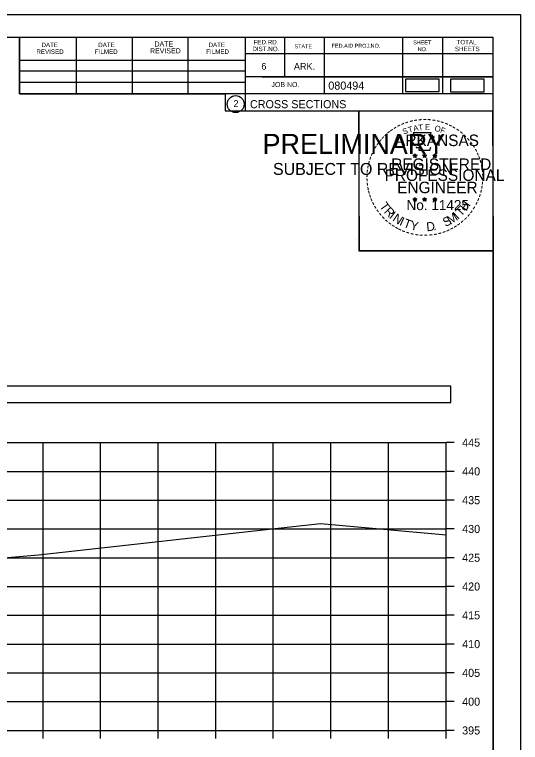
# Model space of a CAD drawing. Extents: x 1376273 to 1384221, y 378927 to 384592.
# Drawn here: x 1378665.7 to 1378753.6, y 381692.1 to 381818.5 of the extents above; entities that cross this region are included whole.
import ezdxf

# ---------------------------------------------------------------- set-up
doc = ezdxf.new("R2010")
doc.units = 0
for name, color, linetype in [('R_Axis', 7, 'Continuous'), ('R_Axis Annot', 7, 'Continuous'), ('R_Border', 7, 'Continuous'), ('R_Border PE', 7, 'Continuous'), ('R_Border Prem', 7, 'Continuous'), ('R_Drive', 7, 'Continuous'), ('R_Exist Surface', 7, 'Continuous'), ('R_Grid', 7, 'Continuous'), ('R_No Plot', 7, 'Continuous')]:
    doc.layers.add(name, color=color, linetype=linetype)

msp = doc.modelspace()

# ---------------------------------------------------------------- linework, layer by layer
at = {"layer": 'R_Axis'}
for p, q in [((1378740.64, 381694.18), (1378740.64, 381744.18)), ((1378742.04, 381744.18), (1378740.64, 381744.18)), ((1378742.04, 381739.18), (1378740.64, 381739.18)), ((1378742.04, 381734.18), (1378740.64, 381734.18)), ((1378742.04, 381729.18), (1378740.64, 381729.18)), ((1378742.04, 381724.18), (1378740.64, 381724.18)), ((1378742.04, 381719.18), (1378740.64, 381719.18)), ((1378742.04, 381714.18), (1378740.64, 381714.18)), ((1378742.04, 381709.18), (1378740.64, 381709.18)), ((1378742.04, 381704.18), (1378740.64, 381704.18)), ((1378742.04, 381699.18), (1378740.64, 381699.18)), ((1378440.64, 381694.18), (1378740.64, 381694.18)), ((1378670.64, 381692.78), (1378670.64, 381694.18)), ((1378680.64, 381692.78), (1378680.64, 381694.18)), ((1378690.64, 381692.78), (1378690.64, 381694.18)), ((1378700.64, 381692.78), (1378700.64, 381694.18)), ((1378710.64, 381692.78), (1378710.64, 381694.18)), ((1378720.64, 381692.78), (1378720.64, 381694.18)), ((1378730.64, 381692.78), (1378730.64, 381694.18)), ((1378740.64, 381692.78), (1378740.64, 381694.18)), ((1378742.04, 381694.18), (1378740.64, 381694.18))]:
    msp.add_line(p, q, dxfattribs=at)
at = {"layer": 'R_Axis Annot'}
msp.add_lwpolyline([(1378439.67, 381751.17), (1378741.48, 381751.17), (1378741.48, 381753.98), (1378439.67, 381753.98)], close=True, dxfattribs=at)
at = {"layer": 'R_Border'}
for p, q in [((1378432.64, 381814.64), (1378748.82, 381814.64)), ((1378666.56, 381804.76), (1378666.56, 381814.64)), ((1378676.42, 381804.76), (1378676.42, 381814.44)), ((1378686.18, 381804.76), (1378686.18, 381814.44)), ((1378695.86, 381804.76), (1378695.86, 381814.44)), ((1378705.72, 381814.64), (1378705.72, 381801.84)), ((1378712.56, 381814.64), (1378712.56, 381807.7)), ((1378719.5, 381814.64), (1378719.5, 381804.76)), ((1378733.08, 381814.64), (1378733.08, 381804.76)), ((1378740.02, 381814.64), (1378740.02, 381804.76)), ((1378748.82, 381609.18), (1378748.82, 381814.64)), ((1378748.82, 381811.7), (1378705.72, 381811.7)), ((1378748.82, 381811.72), (1378748.82, 381811.72)), ((1378666.56, 381810.62), (1378705.72, 381810.62)), ((1378666.56, 381808.76), (1378705.72, 381808.76)), ((1378748.82, 381807.7), (1378705.72, 381807.7)), ((1378708.68, 381807.7), (1378748.82, 381807.7)), ((1378666.56, 381804.76), (1378666.56, 381806.82)), ((1378666.56, 381806.82), (1378705.72, 381806.82)), ((1378748.82, 381804.76), (1378666.56, 381804.76)), ((1378705.72, 381801.84), (1378748.82, 381801.84))]:
    msp.add_line(p, q, dxfattribs=at)
msp.add_circle((1378704.1, 381802.98), 1.47, dxfattribs=at)
at = {"layer": 'R_Border PE'}
for p, q in [((1378734.9, 381794.1), (1378735.25, 381793.99)), ((1378734.9, 381794.1), (1378735.16, 381794.05)), ((1378734.9, 381794.1), (1378735.14, 381793.98)), ((1378735.04, 381793.69), (1378735.25, 381793.99)), ((1378735.04, 381793.69), (1378735.16, 381793.94)), ((1378735.04, 381793.69), (1378735.25, 381793.91)), ((1378735.25, 381794.35), (1378735.21, 381794.1)), ((1378735.25, 381793.99), (1378735.25, 381794.35)), ((1378735.25, 381794.35), (1378735.3, 381794.1)), ((1378735.6, 381794.1), (1378735.25, 381793.99)), ((1378735.46, 381793.69), (1378735.25, 381793.99)), ((1378735.46, 381793.69), (1378735.25, 381793.91)), ((1378735.6, 381794.1), (1378735.31, 381794.05)), ((1378735.46, 381793.69), (1378735.33, 381793.98)), ((1378735.6, 381794.1), (1378735.39, 381794)), ((1378736.57, 381794.1), (1378736.92, 381793.99)), ((1378736.57, 381794.1), (1378736.83, 381794.05)), ((1378736.57, 381794.1), (1378736.81, 381793.98)), ((1378736.71, 381793.69), (1378736.92, 381793.99)), ((1378736.71, 381793.69), (1378736.83, 381793.94)), ((1378736.71, 381793.69), (1378736.92, 381793.91)), ((1378736.92, 381794.35), (1378736.88, 381794.1)), ((1378736.92, 381793.99), (1378736.92, 381794.35)), ((1378736.92, 381794.35), (1378736.97, 381794.1)), ((1378737.27, 381794.1), (1378736.92, 381793.99)), ((1378737.13, 381793.69), (1378736.92, 381793.99)), ((1378737.13, 381793.69), (1378736.92, 381793.91)), ((1378737.27, 381794.1), (1378736.98, 381794.05)), ((1378737.13, 381793.69), (1378737, 381793.98)), ((1378737.27, 381794.1), (1378737.06, 381794)), ((1378738.34, 381794.09), (1378738.69, 381793.98)), ((1378738.34, 381794.09), (1378738.59, 381794.04)), ((1378738.34, 381794.09), (1378738.57, 381793.97)), ((1378738.47, 381793.68), (1378738.69, 381793.98)), ((1378738.47, 381793.68), (1378738.6, 381793.92)), ((1378738.47, 381793.68), (1378738.68, 381793.9)), ((1378738.69, 381794.34), (1378738.64, 381794.09)), ((1378738.9, 381793.68), (1378738.68, 381793.89)), ((1378738.69, 381793.98), (1378738.69, 381794.34)), ((1378738.69, 381794.34), (1378738.73, 381794.09)), ((1378739.03, 381794.09), (1378738.69, 381793.98)), ((1378738.9, 381793.68), (1378738.69, 381793.98)), ((1378739.03, 381794.09), (1378738.75, 381794.04)), ((1378738.9, 381793.68), (1378738.76, 381793.97)), ((1378739.03, 381794.09), (1378738.83, 381793.99)), ((1378734.9, 381786.53), (1378735.25, 381786.42)), ((1378734.9, 381786.53), (1378735.15, 381786.48)), ((1378734.9, 381786.53), (1378735.14, 381786.4)), ((1378735.03, 381786.12), (1378735.25, 381786.42)), ((1378735.03, 381786.12), (1378735.16, 381786.36)), ((1378735.03, 381786.12), (1378735.25, 381786.34)), ((1378735.25, 381786.78), (1378735.21, 381786.53)), ((1378735.25, 381786.42), (1378735.25, 381786.78)), ((1378735.25, 381786.78), (1378735.3, 381786.53)), ((1378735.59, 381786.53), (1378735.25, 381786.42)), ((1378735.46, 381786.12), (1378735.25, 381786.42)), ((1378735.46, 381786.12), (1378735.25, 381786.33)), ((1378735.59, 381786.53), (1378735.31, 381786.48)), ((1378735.46, 381786.12), (1378735.32, 381786.41)), ((1378735.59, 381786.53), (1378735.39, 381786.42)), ((1378736.57, 381786.53), (1378736.92, 381786.42)), ((1378736.57, 381786.53), (1378736.82, 381786.48)), ((1378736.57, 381786.53), (1378736.8, 381786.4)), ((1378736.7, 381786.12), (1378736.92, 381786.42)), ((1378736.7, 381786.12), (1378736.83, 381786.36)), ((1378736.7, 381786.12), (1378736.91, 381786.34)), ((1378736.92, 381786.78), (1378736.88, 381786.53)), ((1378737.13, 381786.12), (1378736.91, 381786.33)), ((1378736.92, 381786.42), (1378736.92, 381786.78)), ((1378736.92, 381786.78), (1378736.97, 381786.53)), ((1378737.26, 381786.53), (1378736.92, 381786.42)), ((1378737.13, 381786.12), (1378736.92, 381786.42)), ((1378737.26, 381786.53), (1378736.98, 381786.48)), ((1378737.13, 381786.12), (1378736.99, 381786.41)), ((1378737.26, 381786.53), (1378737.06, 381786.42)), ((1378738.33, 381786.52), (1378738.68, 381786.41)), ((1378738.33, 381786.52), (1378738.59, 381786.47)), ((1378738.33, 381786.52), (1378738.57, 381786.39)), ((1378738.47, 381786.11), (1378738.68, 381786.41)), ((1378738.47, 381786.11), (1378738.59, 381786.35)), ((1378738.47, 381786.11), (1378738.68, 381786.33)), ((1378738.68, 381786.77), (1378738.64, 381786.52)), ((1378738.68, 381786.41), (1378738.68, 381786.77)), ((1378738.68, 381786.77), (1378738.73, 381786.52)), ((1378739.03, 381786.52), (1378738.68, 381786.41)), ((1378738.9, 381786.11), (1378738.68, 381786.41)), ((1378738.9, 381786.11), (1378738.68, 381786.32)), ((1378739.03, 381786.52), (1378738.74, 381786.47)), ((1378738.9, 381786.11), (1378738.76, 381786.4)), ((1378739.03, 381786.52), (1378738.83, 381786.41))]:
    msp.add_line(p, q, dxfattribs=at)
for points in [[(1378734.94, 381797.98), (1378735.21, 381797.15)], [(1378738.45, 381797.06), (1378738.6, 381797.34), (1378737.91, 381797.32), (1378738.06, 381797.98), (1378734.94, 381797.98)], [(1378735.44, 381795.55), (1378735.44, 381795.47), (1378736, 381795.45), (1378735.94, 381794.98), (1378737.81, 381794.98), (1378738.02, 381795.51)], [(1378735.25, 381794.35), (1378735.46, 381793.69), (1378734.9, 381794.1), (1378735.6, 381794.1), (1378735.04, 381793.69), (1378735.25, 381794.35)], [(1378736.92, 381794.35), (1378737.13, 381793.69), (1378736.57, 381794.1), (1378737.27, 381794.1), (1378736.71, 381793.69), (1378736.92, 381794.35)], [(1378738.69, 381794.34), (1378738.9, 381793.68), (1378738.34, 381794.09), (1378739.03, 381794.09), (1378738.47, 381793.68), (1378738.69, 381794.34)], [(1378735.25, 381786.78), (1378735.46, 381786.12), (1378734.9, 381786.53), (1378735.59, 381786.53), (1378735.03, 381786.12), (1378735.25, 381786.78)], [(1378736.92, 381786.78), (1378737.13, 381786.12), (1378736.57, 381786.53), (1378737.26, 381786.53), (1378736.7, 381786.12), (1378736.92, 381786.78)], [(1378738.68, 381786.77), (1378738.9, 381786.11), (1378738.33, 381786.52), (1378739.03, 381786.52), (1378738.47, 381786.11), (1378738.68, 381786.77)]]:
    msp.add_lwpolyline(points, dxfattribs=at)
for centre, radius in [((1378735.25, 381793.99), 0.172), ((1378735.25, 381793.99), 0.145), ((1378735.25, 381793.99), 0.116), ((1378735.25, 381793.99), 0.0991), ((1378735.25, 381793.99), 0.0747), ((1378735.25, 381793.99), 0.0495), ((1378735.25, 381793.99), 0.0296), ((1378736.92, 381793.99), 0.172), ((1378736.92, 381793.99), 0.145), ((1378736.92, 381793.99), 0.116), ((1378736.92, 381793.99), 0.0991), ((1378736.92, 381793.99), 0.0747), ((1378736.92, 381793.99), 0.0495), ((1378736.92, 381793.99), 0.0296), ((1378738.68, 381793.98), 0.172), ((1378738.68, 381793.98), 0.145), ((1378738.68, 381793.98), 0.116), ((1378738.68, 381793.98), 0.0991), ((1378738.68, 381793.98), 0.0747), ((1378738.68, 381793.98), 0.0495), ((1378738.68, 381793.98), 0.0296), ((1378735.25, 381786.41), 0.172), ((1378735.25, 381786.41), 0.145), ((1378735.25, 381786.41), 0.116), ((1378735.25, 381786.41), 0.0991), ((1378735.25, 381786.41), 0.0747), ((1378735.25, 381786.41), 0.0495), ((1378735.25, 381786.41), 0.0296), ((1378736.92, 381786.41), 0.172), ((1378736.92, 381786.41), 0.145), ((1378736.92, 381786.41), 0.116), ((1378736.92, 381786.41), 0.0991), ((1378736.92, 381786.41), 0.0747), ((1378736.92, 381786.41), 0.0495), ((1378736.92, 381786.41), 0.0296), ((1378738.68, 381786.4), 0.172), ((1378738.68, 381786.4), 0.145), ((1378738.68, 381786.4), 0.116), ((1378738.68, 381786.4), 0.0991), ((1378738.68, 381786.4), 0.0747), ((1378738.68, 381786.4), 0.0495), ((1378738.68, 381786.4), 0.0296)]:
    msp.add_circle(centre, radius, dxfattribs=at)
at = {"layer": 'R_Drive'}
for points in [[(1378733.6, 381805.15), (1378739.43, 381805.15), (1378739.43, 381807.33), (1378733.6, 381807.33)], [(1378741.42, 381805.14), (1378747.26, 381805.14), (1378747.26, 381807.33), (1378741.42, 381807.33)]]:
    msp.add_lwpolyline(points, close=True, dxfattribs=at)
at = {"layer": 'R_Exist Surface'}
msp.add_lwpolyline([(1378640.36, 381722.14), (1378669.87, 381724.66), (1378713.55, 381729.57), (1378718.82, 381730.13), (1378721.46, 381729.92), (1378740.64, 381728.15)], dxfattribs=at)
at = {"layer": 'R_Grid'}
for p, q in [((1378440.64, 381744.18), (1378740.64, 381744.18)), ((1378670.64, 381694.18), (1378670.64, 381744.18)), ((1378680.64, 381694.18), (1378680.64, 381744.18)), ((1378690.64, 381694.18), (1378690.64, 381744.18)), ((1378700.64, 381694.18), (1378700.64, 381744.18)), ((1378710.64, 381694.18), (1378710.64, 381744.18)), ((1378720.64, 381694.18), (1378720.64, 381744.18)), ((1378730.64, 381694.18), (1378730.64, 381744.18)), ((1378740.64, 381694.18), (1378740.64, 381744.18)), ((1378440.64, 381739.18), (1378740.64, 381739.18)), ((1378440.64, 381734.18), (1378740.64, 381734.18)), ((1378440.64, 381729.18), (1378740.64, 381729.18)), ((1378440.64, 381724.18), (1378740.64, 381724.18)), ((1378440.64, 381719.18), (1378740.64, 381719.18)), ((1378440.64, 381714.18), (1378740.64, 381714.18)), ((1378440.64, 381709.18), (1378740.64, 381709.18)), ((1378440.64, 381704.18), (1378740.64, 381704.18)), ((1378440.64, 381699.18), (1378740.64, 381699.18)), ((1378440.64, 381694.18), (1378740.64, 381694.18))]:
    msp.add_line(p, q, dxfattribs=at)
at = {"layer": 'R_No Plot'}
for p, q in [((1378420.24, 381818.54), (1378753.57, 381818.54)), ((1378724.85, 381779.39), (1378724.85, 381779.39))]:
    msp.add_line(p, q, dxfattribs=at)
for points in [[(1378420.23, 381818.54), (1378753.57, 381818.54), (1378753.57, 381605.2), (1378420.23, 381605.2)], [(1378666.56, 381814.64), (1378666.56, 381804.76), (1378702.29, 381804.76), (1378702.29, 381801.84), (1378725.49, 381801.84), (1378725.49, 381777.51), (1378748.82, 381777.51), (1378748.82, 381609.18), (1378432.64, 381609.18), (1378432.64, 381814.64)], [(1378725.49, 381801.84), (1378748.7, 381801.84), (1378748.82, 381777.51), (1378725.61, 381777.51)]]:
    msp.add_lwpolyline(points, close=True, dxfattribs=at)

# ---------------------------------------------------------------- texts
at = {"layer": 'R_Axis Annot'}
for s, p in [('445', (1378743.44, 381743.48)), ('440', (1378743.44, 381738.48)), ('435', (1378743.44, 381733.48)), ('430', (1378743.44, 381728.48)), ('425', (1378743.44, 381723.48)), ('420', (1378743.44, 381718.48)), ('415', (1378743.44, 381713.48)), ('410', (1378743.44, 381708.48)), ('405', (1378743.44, 381703.48)), ('400', (1378743.44, 381698.48)), ('395', (1378743.44, 381693.48))]:
    msp.add_text(s, height=1.4, dxfattribs=at).set_placement(p)
at = {"layer": 'R_Border'}
for s, height, p in [('DATE', 0.782, (1378670.36, 381812.88)), ('DATE', 0.782, (1378680.22, 381812.88)), ('DATE', 0.879, (1378690, 381812.98)), ('DATE', 0.782, (1378699.38, 381812.88)), ('FED.RD.', 0.782, (1378707.2, 381813.36)), ('SHEET', 0.684, (1378734.94, 381813.36)), ('TOTAL', 0.782, (1378742.46, 381813.36)), ('REVISED', 0.782, (1378669.48, 381811.7)), ('FILMED', 0.782, (1378679.64, 381811.7)), ('REVISED', 0.879, (1378689.22, 381811.8)), ('FILMED', 0.782, (1378698.98, 381811.7)), ('DIST.NO.', 0.782, (1378707, 381812.18)), ('STATE', 0.684, (1378714.32, 381812.68)), ('FED.AID PROJ.NO.', 0.684, (1378720.78, 381812.78)), ('NO.', 0.684, (1378735.72, 381812.18)), ('SHEETS', 0.782, (1378742.18, 381812.18)), ('6', 1.17, (1378708.56, 381808.96)), ('ARK.', 1.172, (1378714.22, 381808.96)), ('JOB NO.', 0.879, (1378710.32, 381805.94)), ('080494', 1.4, (1378720.19, 381805.5)), ('2', 1.17, (1378703.72, 381802.49)), ('CROSS SECTIONS', 1.4, (1378706.58, 381802.27))]:
    msp.add_text(s, height=height, rotation=360, dxfattribs=at).set_placement(p)
at = {"layer": 'R_Border PE'}
for s, height, rotation, p in [('-', 1.6, 24.3072, (1378733.06, 381798.84)), ('-', 1.6, 19.1761, (1378733.69, 381799.1)), ('-', 1.6, 13.6301, (1378734.44, 381799.35)), ('-', 1.6, 10.2193, (1378735.12, 381799.51)), ('-', 1.6, 5.8968, (1378735.85, 381799.62)), ('-', 1.6, 0.1862, (1378736.62, 381799.69)), ('-', 1.6, 357.743, (1378737.34, 381799.68)), ('-', 1.6, 352.1617, (1378738.09, 381799.62)), ('-', 1.6, 347.2049, (1378738.81, 381799.51)), ('-', 1.6, 342.3362, (1378739.44, 381799.35)), ('-', 1.6, 337.8551, (1378740.18, 381799.13)), ('-', 1.6, 36.2317, (1378731.25, 381797.75)), ('-', 1.6, 34.0636, (1378731.83, 381798.15)), ('-', 1.6, 28.7918, (1378732.42, 381798.52)), ('S', 1, 21.594, (1378733.3, 381797.66)), ('T', 1, 16.4036, (1378734.21, 381797.99)), ('A', 1, 11.2132, (1378735.04, 381798.24)), ('T', 1, 6.0228, (1378735.89, 381798.4)), ('E', 1, 0.8323, (1378736.99, 381798.51)), ('O', 1, 350.4515, (1378738.6, 381798.3)), ('F', 1, 340.0707, (1378739.55, 381798.08)), ('-', 1.6, 334.1211, (1378740.81, 381798.86)), ('-', 1.6, 329.6409, (1378741.39, 381798.57)), ('-', 1.6, 325.8627, (1378742.03, 381798.21)), ('-', 1.6, 48.423, (1378729.89, 381796.48)), ('-', 1.6, 42.9622, (1378730.34, 381796.96)), ('-', 1.6, 38.9507, (1378730.77, 381797.38)), ('ARKANSAS', 2, 360, (1378731.8, 381795.69)), ('-', 1.6, 320.5297, (1378742.64, 381797.79)), ('-', 1.6, 315.5786, (1378743.24, 381797.3)), ('-', 1.6, 309.8797, (1378743.81, 381796.75)), ('-', 1.6, 54.2325, (1378729.08, 381795.43)), ('-', 1.6, 50.6142, (1378729.49, 381795.99)), ('-', 1.6, 306.6522, (1378744.33, 381796.15)), ('-', 1.4, 303.6753, (1378744.82, 381795.58)), ('-', 1.6, 62.8713, (1378728.44, 381794.29)), ('-', 1.6, 58.0706, (1378728.75, 381794.9)), ('-', 1.6, 299.6684, (1378745.14, 381794.97)), ('-', 1.6, 294.6628, (1378745.46, 381794.36)), ('-', 1.6, 72.3945, (1378727.96, 381793.05)), ('-', 1.6, 67.7743, (1378728.18, 381793.68)), ('REGISTERED', 2, 360, (1378731.12, 381791.54)), ('DWB', 0.01, 360, (1378735.24, 381793.98)), ('DWB', 0.01, 360, (1378736.91, 381793.98)), ('DWB', 0.01, 360, (1378738.67, 381793.97)), ('-', 1.6, 290.5728, (1378745.72, 381793.78)), ('-', 1.6, 285.1233, (1378745.95, 381793.2)), ('-', 1.6, 81.2013, (1378727.63, 381791.62)), ('-', 1.6, 75.461, (1378727.76, 381792.33)), ('-', 1.6, 280.5493, (1378746.15, 381792.46)), ('-', 1.6, 89.0622, (1378727.53, 381790.23)), ('-', 1.6, 85.1863, (1378727.55, 381790.93)), ('PROFESSIONAL', 2, 360, (1378729.97, 381789.64)), ('-', 1.6, 276.5962, (1378746.31, 381791.69)), ('-', 1.6, 274.3301, (1378746.37, 381790.97)), ('-', 1.6, 94.1959, (1378727.56, 381789.5)), ('ENGINEER', 2, 360, (1378732.16, 381787.51)), ('-', 1.6, 263.5172, (1378746.39, 381789.67)), ('-', 1.6, 269.9407, (1378746.41, 381790.34)), ('-', 1.6, 98.9479, (1378727.64, 381788.83)), ('-', 1.6, 101.7149, (1378727.77, 381788.1)), ('-', 1.6, 260.9953, (1378746.32, 381789.02)), ('-', 1.6, 105.4578, (1378727.93, 381787.51)), ('-', 1.6, 109.0874, (1378728.15, 381786.88)), ('-', 1.6, 252.8681, (1378746.03, 381787.62)), ('-', 1.6, 255.7626, (1378746.21, 381788.34)), ('-', 1.6, 114.0643, (1378728.4, 381786.28)), ('-', 1.6, 115.7289, (1378728.71, 381785.66)), ('T', 1.54, 306.0406, (1378729.01, 381785.25)), ('No. 11425', 1.757, 360, (1378733.78, 381784.56)), ('DWB', 0.01, 360, (1378735.23, 381786.41)), ('DWB', 0.01, 360, (1378736.9, 381786.41)), ('DWB', 0.01, 360, (1378738.67, 381786.4)), ('H', 1.54, 54.6088, (1378744.13, 381784.29)), ('-', 1.6, 244.6197, (1378745.54, 381786.32)), ('-', 1.6, 247.8887, (1378745.8, 381786.95)), ('-', 1.6, 120.4471, (1378729.06, 381785.08)), ('-', 1.6, 125.8934, (1378729.47, 381784.51)), ('R', 1.54, 314.005, (1378729.77, 381784.21)), ('T', 1.54, 46.6444, (1378743.24, 381783.35)), ('-', 1.6, 233.8452, (1378744.75, 381784.91)), ('-', 1.6, 239.0712, (1378745.15, 381785.57)), ('-', 1.6, 130.7181, (1378729.93, 381783.96)), ('-', 1.6, 134.2238, (1378730.45, 381783.42)), ('I', 1.54, 321.9694, (1378730.67, 381783.27)), ('N', 1.54, 326.5002, (1378731.24, 381782.8)), ('I', 1.54, 335.3603, (1378732.44, 381782.02)), ('S', 1.54, 26.9312, (1378740.55, 381781.62)), ('M', 1.54, 32.6563, (1378741.39, 381782.02)), ('I', 1.54, 42.1136, (1378742.68, 381782.87)), ('-', 1.6, 225.7653, (1378743.84, 381783.78)), ('-', 1.6, 231.2538, (1378744.32, 381784.35)), ('-', 1.6, 138.9338, (1378730.97, 381782.95)), ('-', 1.6, 144.6463, (1378731.53, 381782.55)), ('-', 1.6, 148.0898, (1378732.09, 381782.18)), ('T', 1.54, 339.8912, (1378733.11, 381781.69)), ('Y', 1.54, 347.8556, (1378734.32, 381781.24)), ('D', 1.54, 6.3969, (1378737.31, 381780.88)), ('-', 1.6, 212.2491, (1378742.23, 381782.42)), ('-', 1.6, 215.7363, (1378742.77, 381782.8)), ('-', 1.6, 221.0851, (1378743.31, 381783.28)), ('-', 1.6, 151.5704, (1378732.67, 381781.85)), ('-', 1.6, 154.6002, (1378733.19, 381781.6)), ('-', 1.6, 158.5612, (1378733.81, 381781.35)), ('-', 1.6, 162.7983, (1378734.5, 381781.14)), ('.', 1.54, 13.7642, (1378738.5, 381781.01)), ('-', 1.6, 195.4743, (1378739.75, 381781.24)), ('-', 1.6, 200.7184, (1378740.43, 381781.48)), ('-', 1.6, 204.2516, (1378741.05, 381781.75)), ('-', 1.6, 207.3568, (1378741.67, 381782.07)), ('-', 1.6, 167.5555, (1378735.22, 381780.97)), ('-', 1.6, 173.1155, (1378735.99, 381780.86)), ('-', 1.6, 176.5183, (1378736.74, 381780.81)), ('-', 1.6, 181.5918, (1378737.48, 381780.83)), ('-', 1.6, 185.8167, (1378738.29, 381780.91)), ('-', 1.6, 191.2858, (1378739.02, 381781.04))]:
    msp.add_text(s, height=height, rotation=rotation, dxfattribs=at).set_placement(p)
at = {"layer": 'R_Border Prem'}
for s, height, p in [('PRELIMINARY', 3.5, (1378708.77, 381794.31)), ('DWB', 0.01, (1378709.51, 381796.16)), ('SUBJECT TO REVISION', 2.0751, (1378710.58, 381790.68))]:
    msp.add_text(s, height=height, rotation=360, dxfattribs=at).set_placement(p)

doc.saveas('drawing.dxf')
